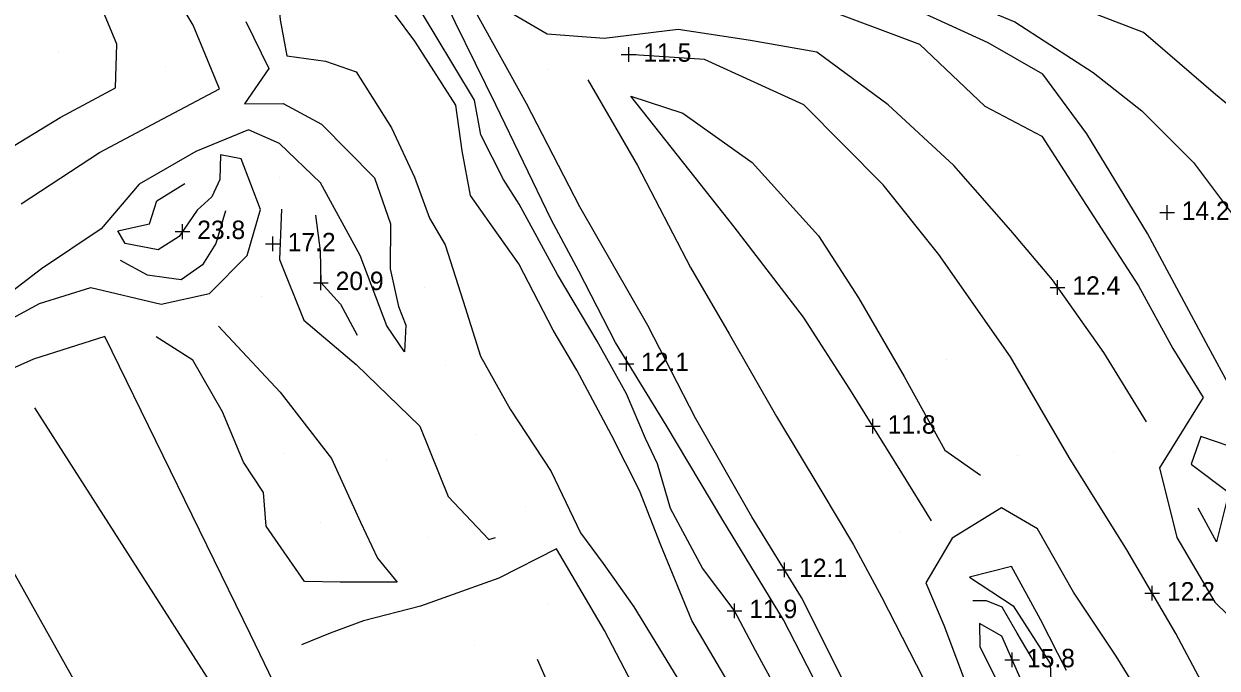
# Model space of a CAD drawing. Extents: x 2316231 to 2323598, y 363169 to 371906.
# Drawn here: x 2320816.6 to 2321140.6, y 370669.2 to 370844.1 of the extents above; entities that cross this region are included whole.
import ezdxf

# ---------------------------------------------------------------- set-up
doc = ezdxf.new("R2010")
doc.units = 0
for name, color, linetype in [('RD_DTM_BkLn1', 7, 'Continuous'), ('RD_DTM_Spot', 7, 'Continuous'), ('RD_DTM_TinHull', 7, 'Continuous'), ('RD_DTM_Void', 7, 'Continuous'), ('RD_EX_Road', 7, 'Continuous')]:
    doc.layers.add(name, color=color, linetype=linetype)

msp = doc.modelspace()

# ---------------------------------------------------------------- linework, layer by layer
at = {"layer": 'RD_DTM_BkLn1'}
for points in [[(2321042.259, 370659.391), (2321027.715, 370688.401), (2321014.226, 370710.288), (2320998.901, 370737.119), (2320986.021, 370762.252), (2320967.534, 370794.463), (2320953.082, 370822.546), (2320939.271, 370847.32), (2320931.055, 370863.187), (2320918.087, 370889.56), (2320908.325, 370915.764), (2320894.238, 370941.596), (2320879.954, 370968.368), (2320871.329, 370983.892), (2320861.315, 371006.753), (2320851.634, 371031.185), (2320840.354, 371058.243), (2320830.808, 371084.155), (2320821.633, 371104.748), (2320811.407, 371129.997)], [(2320768.509, 370776.119), (2320778.779, 370788.81), (2320805.016, 370805.671), (2320826.469, 370818.737), (2320841.464, 370826.732), (2320841.802, 370838.621), (2320835.095, 370854.77), (2320824.23, 370873.6), (2320813.47, 370893.309), (2320804.132, 370910.174), (2320795.184, 370932.223), (2320783.479, 370959.541), (2320769.425, 370983.415), (2320752.579, 370999.079)], [(2320834.024, 370951.991), (2320842.27, 370938.452), (2320853.702, 370919.591), (2320868.047, 370895.887), (2320881.174, 370876.414), (2320884.807, 370859.923), (2320886.147, 370845.233), (2320887.979, 370835.401), (2320898.452, 370833.981), (2320906.8, 370831.141), (2320916.437, 370815.859), (2320922.612, 370802.52), (2320926.719, 370791.338), (2320930.946, 370784.15), (2320935.869, 370768.836), (2320940.599, 370753.94), (2320948.59, 370739.49), (2320959.712, 370722.636), (2320967.685, 370705.939), (2320973.82, 370697.592), (2320982.228, 370685.857), (2320993.877, 370666.797)], [(2321177.026, 370787.992), (2321162.061, 370806.817), (2321140.105, 370824.933), (2321120.553, 370841.778), (2321095.628, 370851.455), (2321074.917, 370861.899), (2321056.481, 370868.25), (2321034.243, 370879.791), (2321015.327, 370888.476), (2320997.933, 370895.717), (2320977.412, 370902.87)], [(2321008.709, 370663.885), (2320997.965, 370682.123), (2320989.496, 370702.637), (2320983.732, 370717.407), (2320976.097, 370732.443), (2320966.676, 370750.074), (2320960.33, 370760.972), (2320950.96, 370778.949), (2320943.488, 370789.548), (2320937.835, 370797.554), (2320935.592, 370809.626), (2320933.864, 370822.097), (2320922.691, 370839.461), (2320906.163, 370861.815)], [(2321020.266, 370664.733), (2321015.208, 370673.993), (2321009.443, 370684.976), (2321000.822, 370696.366), (2320992.124, 370712.54), (2320988.574, 370724.698), (2320985.373, 370731.549), (2320980.213, 370743.728), (2320972.266, 370757.97), (2320961.497, 370776.116), (2320951.063, 370795.137), (2320946.842, 370801.897), (2320940.652, 370814.043), (2320938.942, 370823.422), (2320928.236, 370841.104), (2320915.708, 370862.063)], [(2321031.938, 370848.993), (2321059.714, 370838.643), (2321077.449, 370821.81), (2321092.931, 370813.621), (2321105.081, 370794.797), (2321119.22, 370772.983), (2321128.498, 370755.98), (2321136.794, 370742.729), (2321124.91, 370723.623), (2321129.647, 370704.663), (2321139.973, 370687.16), (2321150.289, 370677.057)], [(2320876.854, 370844.796), (2320883.118, 370832.035), (2320876.452, 370822.416), (2320886.956, 370822.502), (2320897.399, 370816.867), (2320911.804, 370802.311), (2320916.091, 370789.818), (2320916.051, 370777.659), (2320918.282, 370767.37), (2320920.255, 370762.307), (2320919.897, 370755.12), (2320915.157, 370762.118), (2320907.863, 370781.204), (2320897.127, 370801.005), (2320886.007, 370811.663), (2320877.589, 370815.395), (2320863.303, 370809.429), (2320847.915, 370800.582), (2320837.58, 370788.439), (2320821.368, 370777.645), (2320809.649, 370768.669)], [(2321146.432, 370741.182), (2321138.172, 370756.319), (2321121.637, 370787.196), (2321105.18, 370814.24), (2321093.193, 370830.444), (2321078.398, 370838.995), (2321061.404, 370846.717)], [(2321121.399, 370736.106), (2321109.781, 370754.876), (2321095.813, 370774.615), (2321084.543, 370788.031), (2321069.055, 370805.704), (2321051.27, 370822.18), (2321031.834, 370836.418), (2321013.902, 370839.566)], [(2321095.104, 370838.549), (2321106.9, 370830.963), (2321120.13, 370820.522), (2321134.171, 370806.445), (2321148.563, 370787.326), (2321155.431, 370774.673), (2321167.88, 370758.44), (2321178.411, 370739.764), (2321191.256, 370710.961), (2321204.225, 370683.754), (2321215.503, 370659.267), (2321229.851, 370634.787), (2321241.736, 370612.469), (2321256.273, 370586.516), (2321272.543, 370555.7), (2321287.931, 370528.428), (2321307.356, 370497.108), (2321317.191, 370470.678)], [(2321166.692, 370608.729), (2321156.687, 370625.95), (2321143.02, 370645.697), (2321139.377, 370659.675), (2321129.348, 370678.61), (2321116.078, 370701.328), (2321100.407, 370726.439), (2321084.462, 370753.707), (2321065.004, 370781.518), (2321049.856, 370800.449), (2321028.316, 370822.126), (2321001.341, 370834.458), (2320980.791, 370835.833)], [(2320969.713, 370828.969), (2320983.196, 370805.693), (2320997.607, 370778.027), (2321008.087, 370759.954), (2321020.967, 370737.497), (2321032.952, 370717.529), (2321041.864, 370702.73), (2321049.431, 370688.621), (2321062.536, 370662.964), (2321072.749, 370642.115), (2321084.531, 370628.021), (2321092.119, 370620.049), (2321095.931, 370594.894)], [(2321063.013, 370709.234), (2321054.958, 370722.273), (2321040.808, 370744.99), (2321028.296, 370764.525), (2321009.398, 370789.051), (2320994.024, 370808.449), (2320981.352, 370824.5), (2320995.526, 370819.918), (2321014.289, 370806.499), (2321032.366, 370786.615), (2321043.198, 370769.777), (2321055.559, 370748.437), (2321066.616, 370728.354), (2321076.327, 370721.64)], [(2320784.028, 370748.403), (2320794.918, 370754.186), (2320820.807, 370768.214), (2320834.748, 370772.598), (2320853.845, 370768.057), (2320866.968, 370770.969), (2320877.198, 370781.214), (2320880.832, 370793.744), (2320875.565, 370807.442), (2320869.962, 370808.533), (2320869.773, 370801.9), (2320867.651, 370797.19), (2320863.644, 370793.513), (2320858.746, 370786.384), (2320853.06, 370782.774), (2320844.073, 370784.499), (2320842.079, 370787.929), (2320850.708, 370789.869), (2320852.698, 370796.062), (2320860.321, 370800.782)], [(2320871.32, 370793.368), (2320868.705, 370784.496), (2320865.075, 370778.706), (2320859.268, 370774.635), (2320855.28, 370775.207), (2320850.146, 370775.863), (2320842.81, 370779.929)], [(2320886.496, 370793.834), (2320885.95, 370780.141), (2320892.56, 370763.67), (2320906.824, 370751.652), (2320924.05, 370734.871), (2320931.82, 370715.837), (2320942.845, 370704.138), (2320944.612, 370704.648)], [(2320895.763, 370792.175), (2320896.994, 370782.501), (2320897.231, 370773.87), (2320902.541, 370768.024), (2320907.042, 370759.616)], [(2320869.46, 370762.09), (2320886.172, 370744.146), (2320900.082, 370726.168), (2320907.99, 370708.893), (2320912.613, 370699.117), (2320917.914, 370692.576), (2320902.466, 370692.6), (2320892.74, 370692.759), (2320882.383, 370707.808), (2320881.631, 370716.908), (2320876.247, 370725.107), (2320870.494, 370738.823), (2320862.474, 370752.834), (2320852.492, 370759.192)], [(2320886.938, 370660.165), (2320878.161, 370678.355), (2320838.526, 370759.209), (2320819.178, 370753.122), (2320788.926, 370739.654)], [(2320841.911, 370645.024), (2320873.424, 370655.717), (2320819.529, 370739.846)], [(2321148.759, 370692.328), (2321149.566, 370702.914), (2321152.388, 370713.462), (2321151.218, 370726.946), (2321136.159, 370732.095), (2321133.492, 370724.579), (2321143.689, 370716.886), (2321140.344, 370703.484), (2321135.413, 370712.684)], [(2321122.85, 370656.783), (2321113.172, 370672.46), (2321101.56, 370689.887), (2321091.786, 370707.082), (2321082.038, 370712.731), (2321068.616, 370704.542), (2321061.511, 370692.346), (2321066.39, 370680.899), (2321076.413, 370654.217)], [(2321099.631, 370668.603), (2321092.605, 370682.416), (2321084.765, 370696.854), (2321073.332, 370693.908), (2321085.219, 370686.182), (2321095.266, 370670.454), (2321095.367, 370665.705)], [(2321090.939, 370670.753), (2321086.281, 370678.699), (2321082.214, 370685.804), (2321077.905, 370687.503), (2321074.257, 370687.457)], [(2321087.671, 370665.155), (2321082.102, 370677.942), (2321076.008, 370681.332), (2321076.159, 370675.076), (2321081.905, 370663.469)], [(2320987.486, 370603.625), (2320983.078, 370616.583), (2320976.289, 370629.026), (2320970.105, 370642.631), (2320962.958, 370656.018), (2320956.035, 370671.543)]]:
    msp.add_lwpolyline(points, dxfattribs=at)
at = {"layer": 'RD_DTM_Spot'}
for p, q in [((2320826.12, 370836.691), (2320826.12, 370836.691)), ((2320854.959, 370832.431), (2320854.959, 370832.431)), ((2320959.003, 370831.862), (2320959.003, 370831.862)), ((2320885.979, 370802.283), (2320885.979, 370802.283)), ((2320881.189, 370770.092), (2320881.189, 370770.092)), ((2320925.411, 370772.421), (2320925.411, 370772.421)), ((2320931.035, 370751.295), (2320931.035, 370751.295)), ((2321067.119, 370753.141), (2321067.119, 370753.141)), ((2320939.445, 370732.519), (2320939.445, 370732.519)), ((2321112.311, 370728.139), (2321112.311, 370728.139)), ((2320887.036, 370727.482), (2320887.036, 370727.482)), ((2320915.024, 370725.479), (2320915.024, 370725.479)), ((2321086.47, 370726.895), (2321086.47, 370726.895)), ((2320952.747, 370713.218), (2320952.747, 370713.218)), ((2320897.067, 370708.708), (2320897.067, 370708.708)), ((2321054.448, 370706.009), (2321054.448, 370706.009)), ((2320926.211, 370704.71), (2320926.211, 370704.71)), ((2320958.779, 370686.864), (2320958.779, 370686.864)), ((2320938.806, 370675.389), (2320938.806, 370675.389))]:
    msp.add_line(p, q, dxfattribs=at)
at = {"layer": 'RD_DTM_TinHull'}
msp.add_lwpolyline([(2319170.205, 370651.465), (2319634.1, 369993.584), (2319863.396, 370037.401), (2320246.301, 369984.488), (2320646.583, 370063.477), (2321009.446, 370233.043), (2320870.667, 370593.666), (2320743.045, 370821.597), (2320657.552, 371017.902), (2320535.413, 371221.514), (2319782.271, 371232.132)], dxfattribs=at)
at = {"layer": 'RD_DTM_Void'}
for p, q in [((2320980.791, 370833.833), (2320980.791, 370837.833)), ((2320978.791, 370835.833), (2320982.791, 370835.833)), ((2321124.956, 370792.907), (2321128.956, 370792.907)), ((2321126.956, 370790.907), (2321126.956, 370794.907)), ((2320859.661, 370785.715), (2320859.661, 370789.715)), ((2320857.661, 370787.715), (2320861.661, 370787.715)), ((2320884.221, 370782.39), (2320884.221, 370786.39)), ((2320882.221, 370784.39), (2320886.221, 370784.39)), ((2320895.247, 370773.852), (2320899.247, 370773.852)), ((2320897.247, 370771.852), (2320897.247, 370775.852)), ((2321097.247, 370770.588), (2321097.247, 370774.588)), ((2321095.247, 370772.588), (2321099.247, 370772.588)), ((2320980.155, 370749.847), (2320980.155, 370753.847)), ((2320978.155, 370751.847), (2320982.155, 370751.847)), ((2321045.106, 370734.878), (2321049.106, 370734.878)), ((2321047.106, 370732.878), (2321047.106, 370736.878)), ((2321021.069, 370695.938), (2321025.069, 370695.938)), ((2321023.069, 370693.938), (2321023.069, 370697.938)), ((2321120.942, 370689.577), (2321124.942, 370689.577)), ((2321122.942, 370687.577), (2321122.942, 370691.577)), ((2321009.538, 370682.794), (2321009.538, 370686.794)), ((2321007.538, 370684.794), (2321011.538, 370684.794)), ((2321084.926, 370669.458), (2321084.926, 370673.458)), ((2321082.926, 370671.458), (2321086.926, 370671.458))]:
    msp.add_line(p, q, dxfattribs=at)
at = {"layer": 'RD_EX_Road'}
for points in [[(2321034.063, 370660.526), (2321022.865, 370682.302), (2321006.385, 370709.381), (2320991.001, 370735.148), (2320977.172, 370757.629), (2320967.229, 370776.98), (2320959.788, 370790.996), (2320944.681, 370822.109), (2320933.724, 370844.612), (2320925.504, 370861.972), (2320913.319, 370884.375), (2320902.155, 370904.251), (2320887.401, 370930.427), (2320875.938, 370956.769), (2320866.173, 370976.443), (2320856.057, 370999.502), (2320846.33, 371022.174), (2320836.273, 371047.942), (2320828.118, 371073.049), (2320819.859, 371092.808), (2320808.269, 371120.136)], [(2320815.862, 370795.295), (2320837.117, 370809.232), (2320854.327, 370818.334), (2320869.66, 370826.487), (2320862.562, 370843.787), (2320849.75, 370865.132), (2320838.619, 370881.279), (2320829.945, 370894.835), (2320820.463, 370913.983), (2320809.631, 370935.326)], [(2321013.902, 370839.566), (2320994.183, 370842.552), (2320974.118, 370840.111), (2320958.696, 370841.316), (2320948.915, 370847.069), (2320942.301, 370858.735), (2320933.462, 370875.686), (2320926.352, 370892.859), (2320923.989, 370901.841), (2320924.638, 370908.236), (2320930.297, 370911.522), (2320940.418, 370910.628), (2320959.532, 370902.914), (2320975.312, 370896.238), (2320994.086, 370889.165), (2321011.46, 370882.191), (2321030.159, 370871.934), (2321049.099, 370862.45), (2321071.298, 370850.666), (2321085.593, 370844.646), (2321095.104, 370838.549)], [(2321001.84, 370494.787), (2320984.354, 370526.434), (2320969.623, 370550.803), (2320960.617, 370564.584), (2320959.474, 370573.018), (2320966.557, 370580.848), (2320981.905, 370589.279), (2320997.213, 370595.441), (2321008.817, 370602.715), (2321004.149, 370618.884), (2320988.432, 370652.182), (2320974.271, 370679.462), (2320961.203, 370701.656), (2320945.536, 370693.658), (2320924.235, 370686.056), (2320908.816, 370682.084), (2320899.729, 370678.75), (2320891.964, 370675.514)]]:
    msp.add_lwpolyline(points, dxfattribs=at)

# ---------------------------------------------------------------- texts
at = {"layer": 'RD_DTM_Void'}
for s, p in [('11.5', (2320984.791, 370833.833)), ('14.2', (2321130.956, 370790.907)), ('23.8', (2320863.661, 370785.715)), ('17.2', (2320888.221, 370782.39)), ('20.9', (2320901.247, 370771.852)), ('12.4', (2321101.247, 370770.588)), ('12.1', (2320984.155, 370749.847)), ('11.8', (2321051.106, 370732.878)), ('12.1', (2321027.069, 370693.938)), ('12.2', (2321126.942, 370687.577)), ('11.9', (2321013.538, 370682.794)), ('15.8', (2321088.926, 370669.458))]:
    msp.add_text(s, height=5, dxfattribs=at).set_placement(p)

doc.saveas('drawing.dxf')
